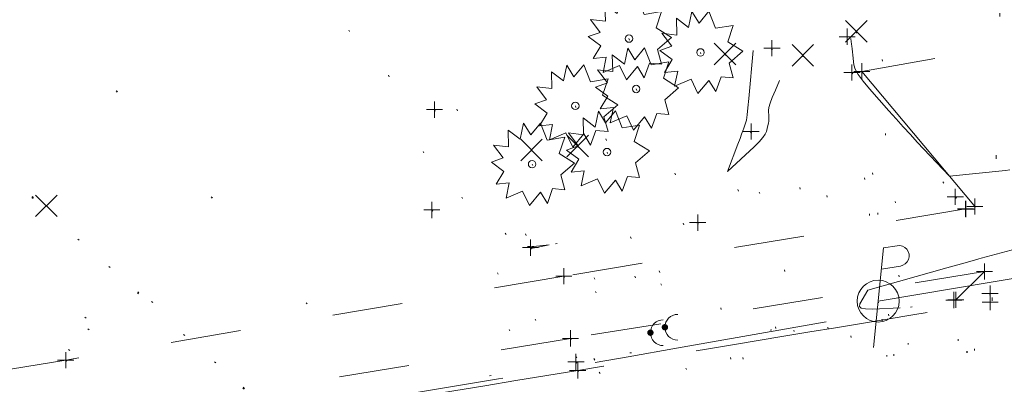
# Model space of a CAD drawing. Extents: x 413123 to 1465301, y 377724 to 504150.
# Tile 44 of 656: x 1462178 to 1462239, y 433731 to 433754. Entities that reach past the tile are written whole.
import ezdxf

# ---------------------------------------------------------------- set-up
doc = ezdxf.new("R2010")
doc.units = 0
doc.header["$MEASUREMENT"] = 0
for name, pattern in [('DGN Style 1', [8.732639, 0.01453, -8.718109]), ('DGN Style 3', [20.342255, 14.530182, -5.812073]), ('DGN Style 5', [10.171127, 4.359055, -5.812073]), ('ohcombex', [0])]:
    doc.linetypes.add(name, pattern=pattern)
for name, color, linetype, lineweight in [('DT_X_Contour_Minor', 136, 'DGN Style 3', 0), ('DT_X_Terrain_Ground_Line', 92, 'DGN Style 3', 13), ('PV_X_Curb', 120, 'DGN Style 1', 0), ('PV_X_EOP', 7, 'DGN Style 3', 0), ('PV_X_Walk', 120, 'DGN Style 5', 0), ('SV_X_Random_Point (Construction)', 7, 'Continuous', 0), ('UT_X_Electric_Cells', 1, 'Continuous', 0), ('UT_X_Misc_Cells', 7, 'Continuous', 0), ('UT_X_Overhead_Combined', 30, 'ohcombex', 0), ('VG_X_Cells', 3, 'Continuous', 0), ('VG_X_Flower_Bed', 3, 'DGN Style 1', 0)]:
    doc.layers.add(name, color=color, linetype=linetype, lineweight=lineweight)
doc.layers.add('SV_Observation (Construction)', color=97, linetype='DGN Style 1', lineweight=0, transparency=0.9)
doc.layers.add('SV_X_Shot_Marker (Construction)', color=40, linetype='Continuous', lineweight=0, transparency=0.5)

# ---------------------------------------------------------------- blocks, each defined once
blk = doc.blocks.new('SVPT_1542')
at = {"layer": 'SV_X_Shot_Marker (Construction)', "transparency": 33554495}
for p, q in [((-0.025, 0), (0.025, 0)), ((0, 0.025), (0, -0.025))]:
    blk.add_line(p, q, dxfattribs=at)
blk.add_point((0, 0), dxfattribs=at)
blk = doc.blocks.new('SVPT_1543')
at = {"layer": 'SV_X_Shot_Marker (Construction)', "transparency": 33554495}
for p, q in [((-0.025, 0), (0.025, 0)), ((0, 0.025), (0, -0.025))]:
    blk.add_line(p, q, dxfattribs=at)
blk.add_point((0, 0), dxfattribs=at)
blk = doc.blocks.new('SVPT_1544')
at = {"layer": 'SV_X_Shot_Marker (Construction)', "transparency": 33554495}
for p, q in [((-0.025, 0), (0.025, 0)), ((0, 0.025), (0, -0.025))]:
    blk.add_line(p, q, dxfattribs=at)
blk.add_point((0, 0), dxfattribs=at)
blk = doc.blocks.new('X_311')
at = {"layer": 'SV_X_Random_Point (Construction)', "color": 7, "linetype": 'Continuous', "lineweight": 0, "transparency": 33554559}
for p, q in [((-0.0333, -0.0334), (0.0333, 0.0334)), ((-0.0333, 0.0334), (0.0333, -0.0334))]:
    blk.add_line(p, q, dxfattribs=at)
blk = doc.blocks.new('SVPT_1545')
at = {"layer": 'SV_X_Shot_Marker (Construction)', "transparency": 33554495}
for p, q in [((-0.025, 0), (0.025, 0)), ((0, 0.025), (0, -0.025))]:
    blk.add_line(p, q, dxfattribs=at)
blk.add_point((0, 0), dxfattribs=at)
blk = doc.blocks.new('SVPT_1546')
at = {"layer": 'SV_X_Shot_Marker (Construction)', "transparency": 33554495}
for p, q in [((-0.025, 0), (0.025, 0)), ((0, 0.025), (0, -0.025))]:
    blk.add_line(p, q, dxfattribs=at)
blk.add_point((0, 0), dxfattribs=at)
blk = doc.blocks.new('SVPT_1547')
at = {"layer": 'SV_X_Shot_Marker (Construction)', "transparency": 33554495}
for p, q in [((-0.025, 0), (0.025, 0)), ((0, 0.025), (0, -0.025))]:
    blk.add_line(p, q, dxfattribs=at)
blk.add_point((0, 0), dxfattribs=at)
blk = doc.blocks.new('SVPT_1548')
at = {"layer": 'SV_X_Shot_Marker (Construction)', "transparency": 33554495}
for p, q in [((-0.025, 0), (0.025, 0)), ((0, 0.025), (0, -0.025))]:
    blk.add_line(p, q, dxfattribs=at)
blk.add_point((0, 0), dxfattribs=at)
blk = doc.blocks.new('SVPT_1549')
at = {"layer": 'SV_X_Shot_Marker (Construction)', "transparency": 33554495}
for p, q in [((-0.025, 0), (0.025, 0)), ((0, 0.025), (0, -0.025))]:
    blk.add_line(p, q, dxfattribs=at)
blk.add_point((0, 0), dxfattribs=at)
blk = doc.blocks.new('SVPT_1550')
at = {"layer": 'SV_X_Shot_Marker (Construction)', "transparency": 33554495}
for p, q in [((-0.025, 0), (0.025, 0)), ((0, 0.025), (0, -0.025))]:
    blk.add_line(p, q, dxfattribs=at)
blk.add_point((0, 0), dxfattribs=at)
blk = doc.blocks.new('SVPT_1551')
at = {"layer": 'SV_X_Shot_Marker (Construction)', "transparency": 33554495}
for p, q in [((-0.025, 0), (0.025, 0)), ((0, 0.025), (0, -0.025))]:
    blk.add_line(p, q, dxfattribs=at)
blk.add_point((0, 0), dxfattribs=at)
blk = doc.blocks.new('SVPT_1552')
at = {"layer": 'SV_X_Shot_Marker (Construction)', "transparency": 33554495}
for p, q in [((-0.025, 0), (0.025, 0)), ((0, 0.025), (0, -0.025))]:
    blk.add_line(p, q, dxfattribs=at)
blk.add_point((0, 0), dxfattribs=at)
blk = doc.blocks.new('SVPT_1553')
at = {"layer": 'SV_X_Shot_Marker (Construction)', "transparency": 33554495}
for p, q in [((-0.025, 0), (0.025, 0)), ((0, 0.025), (0, -0.025))]:
    blk.add_line(p, q, dxfattribs=at)
blk.add_point((0, 0), dxfattribs=at)
blk = doc.blocks.new('PP_37')
at = {"layer": 'UT_X_Electric_Cells', "color": 1, "linetype": 'Continuous', "lineweight": 0}
for p, q in [((0.0428, 0.16), (-0.0375, -0.14)), ((0.0428, 0.16), (0.0853, 0.16)), ((0.0258, 0.0962), (0.0853, 0.0962))]:
    blk.add_line(p, q, dxfattribs=at)
blk.add_circle((0, 0), 0.065, dxfattribs=at)
at = {"layer": 'UT_X_Electric_Cells', "color": 1, "linetype": 'Continuous', "lineweight": 0, "extrusion": (0, 0, -1)}
blk.add_arc((-0.086, 0.1281), 0.0319, 88.8767, 271.1233, dxfattribs=at)
blk = doc.blocks.new('SVPT_1554')
at = {"layer": 'SV_X_Shot_Marker (Construction)', "transparency": 33554495}
for p, q in [((-0.025, 0), (0.025, 0)), ((0, 0.025), (0, -0.025))]:
    blk.add_line(p, q, dxfattribs=at)
blk.add_point((0, 0), dxfattribs=at)
blk = doc.blocks.new('SVPT_1555')
at = {"layer": 'SV_X_Shot_Marker (Construction)', "transparency": 33554495}
for p, q in [((-0.025, 0), (0.025, 0)), ((0, 0.025), (0, -0.025))]:
    blk.add_line(p, q, dxfattribs=at)
blk.add_point((0, 0), dxfattribs=at)
blk = doc.blocks.new('SHRUB_77')
at = {"layer": 'VG_X_Cells', "color": 3, "linetype": 'Continuous', "lineweight": 0, "flags": 128}
blk.add_lwpolyline([(-0.0042, 0.0905), (0.026, 0.1273), (0.0468, 0.0746), (0.1013, 0.0836), (0.0844, 0.033), (0.1317, 0.0033), (0.0888, -0.0335), (0.1013, -0.0792), (0.0637, -0.0757), (0.0474, -0.1214), (0.026, -0.0868), (-0.0079, -0.1277), (-0.0293, -0.0833), (-0.0803, -0.1048), (-0.0707, -0.0577), (-0.1113, -0.0619), (-0.0877, -0.0224), (-0.1261, 0.006), (-0.0892, 0.0192), (-0.1195, 0.0593), (-0.0729, 0.0538), (-0.0744, 0.1057), (-0.0367, 0.0773), (-0.0264, 0.1266), (-0.0042, 0.0905)], dxfattribs=at)
at = {"layer": 'VG_X_Cells', "color": 3, "linetype": 'Continuous', "lineweight": 0}
blk.add_circle((0, 0), 0.0115, dxfattribs=at)
blk = doc.blocks.new('SHRUB_78')
at = {"layer": 'VG_X_Cells', "color": 3, "linetype": 'Continuous', "lineweight": 0, "flags": 128}
blk.add_lwpolyline([(-0.0042, 0.0905), (0.026, 0.1273), (0.0467, 0.0746), (0.1013, 0.0836), (0.0844, 0.033), (0.1317, 0.0033), (0.0888, -0.0335), (0.1013, -0.0792), (0.0637, -0.0757), (0.0474, -0.1214), (0.026, -0.0868), (-0.0079, -0.1277), (-0.0293, -0.0833), (-0.0803, -0.1048), (-0.0707, -0.0577), (-0.1113, -0.0619), (-0.0877, -0.0224), (-0.1261, 0.006), (-0.0892, 0.0192), (-0.1195, 0.0593), (-0.0729, 0.0538), (-0.0744, 0.1058), (-0.0367, 0.0773), (-0.0264, 0.1266), (-0.0042, 0.0905)], dxfattribs=at)
at = {"layer": 'VG_X_Cells', "color": 3, "linetype": 'Continuous', "lineweight": 0}
blk.add_circle((0, 0), 0.0115, dxfattribs=at)
blk = doc.blocks.new('SHRUB_79')
at = {"layer": 'VG_X_Cells', "color": 3, "linetype": 'Continuous', "lineweight": 0, "flags": 128}
blk.add_lwpolyline([(-0.0042, 0.0905), (0.026, 0.1272), (0.0468, 0.0746), (0.1013, 0.0836), (0.0844, 0.033), (0.1317, 0.0032), (0.0888, -0.0335), (0.1013, -0.0792), (0.0637, -0.0757), (0.0474, -0.1214), (0.026, -0.0868), (-0.0079, -0.1277), (-0.0293, -0.0833), (-0.0803, -0.1048), (-0.0707, -0.0577), (-0.1113, -0.0619), (-0.0877, -0.0224), (-0.1261, 0.006), (-0.0892, 0.0192), (-0.1195, 0.0593), (-0.0729, 0.0538), (-0.0744, 0.1057), (-0.0367, 0.0773), (-0.0264, 0.1266), (-0.0042, 0.0905)], dxfattribs=at)
at = {"layer": 'VG_X_Cells', "color": 3, "linetype": 'Continuous', "lineweight": 0}
blk.add_circle((0, 0), 0.0115, dxfattribs=at)
blk = doc.blocks.new('SHRUB_80')
at = {"layer": 'VG_X_Cells', "color": 3, "linetype": 'Continuous', "lineweight": 0, "flags": 128}
blk.add_lwpolyline([(-0.0042, 0.0905), (0.026, 0.1272), (0.0468, 0.0746), (0.1013, 0.0836), (0.0844, 0.033), (0.1317, 0.0032), (0.0888, -0.0335), (0.1013, -0.0792), (0.0637, -0.0758), (0.0474, -0.1214), (0.026, -0.0868), (-0.0079, -0.1277), (-0.0293, -0.0833), (-0.0803, -0.1048), (-0.0707, -0.0578), (-0.1113, -0.0619), (-0.0877, -0.0224), (-0.1261, 0.006), (-0.0892, 0.0192), (-0.1195, 0.0593), (-0.0729, 0.0538), (-0.0744, 0.1057), (-0.0367, 0.0773), (-0.0264, 0.1266), (-0.0042, 0.0905)], dxfattribs=at)
at = {"layer": 'VG_X_Cells', "color": 3, "linetype": 'Continuous', "lineweight": 0}
blk.add_circle((0, 0), 0.0115, dxfattribs=at)
blk = doc.blocks.new('SHRUB_81')
at = {"layer": 'VG_X_Cells', "color": 3, "linetype": 'Continuous', "lineweight": 0, "flags": 128}
blk.add_lwpolyline([(-0.0042, 0.0905), (0.026, 0.1273), (0.0468, 0.0746), (0.1013, 0.0836), (0.0844, 0.033), (0.1317, 0.0033), (0.0888, -0.0335), (0.1013, -0.0792), (0.0637, -0.0757), (0.0474, -0.1214), (0.026, -0.0868), (-0.0079, -0.1277), (-0.0293, -0.0833), (-0.0803, -0.1048), (-0.0707, -0.0577), (-0.1113, -0.0619), (-0.0877, -0.0224), (-0.1261, 0.006), (-0.0892, 0.0192), (-0.1195, 0.0593), (-0.0729, 0.0538), (-0.0744, 0.1058), (-0.0367, 0.0773), (-0.0264, 0.1266), (-0.0042, 0.0905)], dxfattribs=at)
at = {"layer": 'VG_X_Cells', "color": 3, "linetype": 'Continuous', "lineweight": 0}
blk.add_circle((0, 0), 0.0115, dxfattribs=at)
blk = doc.blocks.new('SHRUB_82')
at = {"layer": 'VG_X_Cells', "color": 3, "linetype": 'Continuous', "lineweight": 0, "flags": 128}
blk.add_lwpolyline([(-0.0042, 0.0905), (0.026, 0.1273), (0.0468, 0.0746), (0.1013, 0.0836), (0.0844, 0.033), (0.1317, 0.0033), (0.0888, -0.0335), (0.1013, -0.0792), (0.0637, -0.0757), (0.0474, -0.1214), (0.026, -0.0868), (-0.0079, -0.1277), (-0.0293, -0.0833), (-0.0803, -0.1048), (-0.0707, -0.0577), (-0.1113, -0.0619), (-0.0877, -0.0224), (-0.1261, 0.006), (-0.0892, 0.0192), (-0.1195, 0.0593), (-0.0729, 0.0538), (-0.0744, 0.1057), (-0.0367, 0.0773), (-0.0264, 0.1266), (-0.0042, 0.0905)], dxfattribs=at)
at = {"layer": 'VG_X_Cells', "color": 3, "linetype": 'Continuous', "lineweight": 0}
blk.add_circle((0, 0), 0.0115, dxfattribs=at)
blk = doc.blocks.new('X_312')
at = {"layer": 'SV_X_Random_Point (Construction)', "color": 7, "linetype": 'Continuous', "lineweight": 0, "transparency": 33554559}
for p, q in [((-0.0333, -0.0334), (0.0333, 0.0334)), ((-0.0333, 0.0334), (0.0333, -0.0334))]:
    blk.add_line(p, q, dxfattribs=at)
blk = doc.blocks.new('X_313')
at = {"layer": 'SV_X_Random_Point (Construction)', "color": 7, "linetype": 'Continuous', "lineweight": 0, "transparency": 33554559}
for p, q in [((-0.0333, -0.0334), (0.0333, 0.0334)), ((-0.0333, 0.0334), (0.0333, -0.0334))]:
    blk.add_line(p, q, dxfattribs=at)
blk = doc.blocks.new('X_314')
at = {"layer": 'SV_X_Random_Point (Construction)', "color": 7, "linetype": 'Continuous', "lineweight": 0, "transparency": 33554559}
for p, q in [((-0.0333, -0.0334), (0.0333, 0.0334)), ((-0.0333, 0.0334), (0.0333, -0.0334))]:
    blk.add_line(p, q, dxfattribs=at)
blk = doc.blocks.new('SVPT_1556')
at = {"layer": 'SV_X_Shot_Marker (Construction)', "transparency": 33554495}
for p, q in [((-0.025, 0), (0.025, 0)), ((0, 0.025), (0, -0.025))]:
    blk.add_line(p, q, dxfattribs=at)
blk.add_point((0, 0), dxfattribs=at)
blk = doc.blocks.new('SVPT_1557')
at = {"layer": 'SV_X_Shot_Marker (Construction)', "transparency": 33554495}
for p, q in [((-0.025, 0), (0.025, 0)), ((0, 0.025), (0, -0.025))]:
    blk.add_line(p, q, dxfattribs=at)
blk.add_point((0, 0), dxfattribs=at)
blk = doc.blocks.new('SVPT_1558')
at = {"layer": 'SV_X_Shot_Marker (Construction)', "transparency": 33554495}
for p, q in [((-0.025, 0), (0.025, 0)), ((0, 0.025), (0, -0.025))]:
    blk.add_line(p, q, dxfattribs=at)
blk.add_point((0, 0), dxfattribs=at)
blk = doc.blocks.new('SVPT_1559')
at = {"layer": 'SV_X_Shot_Marker (Construction)', "transparency": 33554495}
for p, q in [((-0.025, 0), (0.025, 0)), ((0, 0.025), (0, -0.025))]:
    blk.add_line(p, q, dxfattribs=at)
blk.add_point((0, 0), dxfattribs=at)
blk = doc.blocks.new('SVPT_1560')
at = {"layer": 'SV_X_Shot_Marker (Construction)', "transparency": 33554495}
for p, q in [((-0.025, 0), (0.025, 0)), ((0, 0.025), (0, -0.025))]:
    blk.add_line(p, q, dxfattribs=at)
blk.add_point((0, 0), dxfattribs=at)
blk = doc.blocks.new('DM_24')
at = {"layer": 'UT_X_Misc_Cells', "linetype": 'Continuous', "lineweight": 0}
h = blk.add_hatch(color=52, dxfattribs=at)
edge = h.paths.add_edge_path()
edge.add_arc((0, 0), 0.01, 0, 360)
at = {"layer": 'UT_X_Misc_Cells', "color": 52, "linetype": 'Continuous', "lineweight": 0}
blk.add_arc((0.04, 0), 0.04, 90, 270, dxfattribs=at)
blk = doc.blocks.new('DM_25')
at = {"layer": 'UT_X_Misc_Cells', "linetype": 'Continuous', "lineweight": 0}
h = blk.add_hatch(color=52, dxfattribs=at)
edge = h.paths.add_edge_path()
edge.add_arc((0, 0), 0.01, 0, 360)
at = {"layer": 'UT_X_Misc_Cells', "color": 52, "linetype": 'Continuous', "lineweight": 0}
blk.add_arc((0.04, 0), 0.04, 90, 270, dxfattribs=at)
blk = doc.blocks.new('X_315')
at = {"layer": 'SV_X_Random_Point (Construction)', "color": 7, "linetype": 'Continuous', "lineweight": 0, "transparency": 33554559}
for p, q in [((-0.0333, -0.0334), (0.0333, 0.0334)), ((-0.0333, 0.0334), (0.0333, -0.0334))]:
    blk.add_line(p, q, dxfattribs=at)
blk = doc.blocks.new('SVPT_1561')
at = {"layer": 'SV_X_Shot_Marker (Construction)', "transparency": 33554495}
for p, q in [((-0.025, 0), (0.025, 0)), ((0, 0.025), (0, -0.025))]:
    blk.add_line(p, q, dxfattribs=at)
blk.add_point((0, 0), dxfattribs=at)
blk = doc.blocks.new('SVPT_1562')
at = {"layer": 'SV_X_Shot_Marker (Construction)', "transparency": 33554495}
for p, q in [((-0.025, 0), (0.025, 0)), ((0, 0.025), (0, -0.025))]:
    blk.add_line(p, q, dxfattribs=at)
blk.add_point((0, 0), dxfattribs=at)
blk = doc.blocks.new('SVPT_1563')
at = {"layer": 'SV_X_Shot_Marker (Construction)', "transparency": 33554495}
for p, q in [((-0.025, 0), (0.025, 0)), ((0, 0.025), (0, -0.025))]:
    blk.add_line(p, q, dxfattribs=at)
blk.add_point((0, 0), dxfattribs=at)
blk = doc.blocks.new('SVPT_1564')
at = {"layer": 'SV_X_Shot_Marker (Construction)', "transparency": 33554495}
for p, q in [((-0.025, 0), (0.025, 0)), ((0, 0.025), (0, -0.025))]:
    blk.add_line(p, q, dxfattribs=at)
blk.add_point((0, 0), dxfattribs=at)
blk = doc.blocks.new('X_316')
at = {"layer": 'SV_X_Random_Point (Construction)', "color": 7, "linetype": 'Continuous', "lineweight": 0, "transparency": 33554559}
for p, q in [((-0.0333, -0.0334), (0.0333, 0.0334)), ((-0.0333, 0.0334), (0.0333, -0.0334))]:
    blk.add_line(p, q, dxfattribs=at)
blk = doc.blocks.new('SVPT_1566')
at = {"layer": 'SV_X_Shot_Marker (Construction)', "transparency": 33554495}
for p, q in [((0, 0.025), (0, -0.025)), ((-0.025, 0), (0.025, 0))]:
    blk.add_line(p, q, dxfattribs=at)
blk.add_point((0, 0), dxfattribs=at)
blk = doc.blocks.new('*U5554', base_point=(1463158.719, 433438.251, 579.585))
at = {"layer": 'DT_X_Contour_Minor', "elevation": 572, "flags": 128}
for points in [[(1462223.377, 433752.057), (1462223.109, 433749.076), (1462223.054, 433748.502), (1462223.002, 433748.058), (1462222.953, 433747.742), (1462222.909, 433747.556), (1462222.795, 433747.231), (1462222.74, 433747.079), (1462222.662, 433746.866), (1462222.56, 433746.591), (1462222.434, 433746.256), (1462221.794, 433744.547), (1462223.432, 433746.09), (1462223.744, 433746.397), (1462223.976, 433746.656), (1462224.129, 433746.867), (1462224.202, 433747.03), (1462224.292, 433747.401), (1462224.321, 433747.541), (1462224.34, 433747.68), (1462224.349, 433747.819), (1462224.348, 433747.958), (1462224.332, 433748.328), (1462224.354, 433748.511), (1462224.432, 433748.784), (1462224.565, 433749.147), (1462224.753, 433749.599), (1462225.331, 433750.923), (1462225.532, 433751.369), (1462225.704, 433751.711), (1462225.845, 433751.95), (1462225.957, 433752.087), (1462226.215, 433752.314), (1462226.356, 433752.399), (1462226.586, 433752.483), (1462226.904, 433752.566), (1462227.311, 433752.648), (1462228.515, 433752.867), (1462228.912, 433752.923), (1462229.199, 433752.928), (1462229.376, 433752.881), (1462229.443, 433752.782), (1462229.475, 433752.451), (1462229.49, 433752.314), (1462229.508, 433752.152), (1462229.53, 433751.965), (1462229.556, 433751.754), (1462229.63, 433751.157), (1462229.711, 433750.897), (1462229.898, 433750.564), (1462230.191, 433750.16), (1462230.59, 433749.683), (1462231.795, 433748.316), (1462232.244, 433747.811), (1462232.687, 433747.32), (1462233.125, 433746.844), (1462233.557, 433746.383), (1462235.561, 433744.263), (1462239.031, 433744.623), (1462239.981, 433744.719), (1462241.345, 433744.854), (1462243.121, 433745.027), (1462245.311, 433745.239), (1462251.701, 433745.856), (1462253.799, 433746.062), (1462255.301, 433746.217), (1462256.208, 433746.321), (1462256.518, 433746.375), (1462256.551, 433746.449), (1462256.68, 433746.495), (1462257.044, 433746.575), (1462257.642, 433746.69), (1462258.474, 433746.841), (1462261.005, 433747.288), (1462261.871, 433747.441), (1462262.573, 433747.566), (1462263.11, 433747.661), (1462263.482, 433747.727), (1462264.253, 433747.865), (1462264.826, 433747.963), (1462265.963, 433748.156), (1462267.666, 433748.442), (1462269.934, 433748.822), (1462280.564, 433750.602), (1462281.84, 433750.816), (1462281.841, 433750.816), (1462281.702, 433751.992), (1462281.675, 433752.221), (1462281.656, 433752.403), (1462281.644, 433752.538), (1462281.64, 433752.627), (1462281.637, 433752.801), (1462281.635, 433752.869), (1462281.631, 433752.939), (1462281.625, 433753.014), (1462281.617, 433753.092), (1462281.594, 433753.306), (1462281.586, 433753.381), (1462281.579, 433753.447), (1462281.574, 433753.504), (1462281.57, 433753.552), (1462281.56, 433753.666), (1462281.558, 433753.712), (1462281.558, 433753.762), (1462281.56, 433753.817), (1462281.564, 433753.877), (1462281.578, 433754.043), (1462281.584, 433754.105), (1462281.589, 433754.166), (1462281.595, 433754.226), (1462281.601, 433754.285), (1462281.617, 433754.441), (1462281.624, 433754.497), (1462281.632, 433754.549), (1462281.642, 433754.598), (1462281.653, 433754.642), (1462281.685, 433754.755), (1462281.698, 433754.801), (1462281.713, 433754.855), (1462281.731, 433754.915), (1462281.75, 433754.983), (1462281.806, 433755.174), (1462281.825, 433755.239), (1462281.843, 433755.293), (1462281.858, 433755.334), (1462281.871, 433755.364), (1462281.917, 433755.458), (1462281.968, 433755.562), (1462282.109, 433755.848), (1462282.145, 433755.92), (1462282.172, 433755.973), (1462282.191, 433756.009), (1462282.202, 433756.027), (1462282.22, 433756.051), (1462282.233, 433756.068), (1462282.258, 433756.103), (1462282.296, 433756.155), (1462282.611, 433756.587), (1462282.587, 433755.901), (1462282.585, 433755.756), (1462282.589, 433755.616), (1462282.598, 433755.481), (1462282.614, 433755.35), (1462282.662, 433755.008), (1462282.682, 433754.883), (1462282.705, 433754.766), (1462282.731, 433754.655), (1462282.76, 433754.552), (1462282.843, 433754.286), (1462282.875, 433754.19), (1462282.908, 433754.1), (1462282.942, 433754.015), (1462282.978, 433753.937), (1462283.076, 433753.738), (1462283.113, 433753.665), (1462283.15, 433753.597), (1462283.188, 433753.535), (1462283.226, 433753.477), (1462283.328, 433753.329), (1462283.371, 433753.269), (1462283.422, 433753.197), (1462283.481, 433753.115), (1462283.548, 433753.022), (1462283.74, 433752.759), (1462284.106, 433752.679), (1462285.059, 433752.637), (1462286.601, 433752.634), (1462288.731, 433752.668), (1462295.195, 433752.809), (1462297.227, 433752.84), (1462298.478, 433752.826), (1462298.947, 433752.768), (1462298.634, 433752.665), (1462295.347, 433752.08), (1462288.98, 433750.486), (1462287.717, 433750.169), (1462286.655, 433749.902), (1462285.795, 433749.684), (1462285.137, 433749.515), (1462283.651, 433749.13), (1462283.156, 433749.002), (1462282.787, 433748.907), (1462282.545, 433748.844), (1462282.428, 433748.814), (1462282.173, 433748.75), (1462280.829, 433748.522), (1462269.633, 433746.622), (1462267.144, 433746.198), (1462265.05, 433745.839), (1462263.351, 433745.543), (1462262.048, 433745.312), (1462259.1, 433744.781), (1462257.924, 433744.552), (1462256.609, 433744.261), (1462255.154, 433743.91), (1462253.559, 433743.497), (1462249.12, 433742.315), (1462247.51, 433741.886), (1462246.009, 433741.484), (1462244.617, 433741.11), (1462243.335, 433740.762), (1462237.516, 433739.182), (1462237.368, 433739.14), (1462236.963, 433739.026), (1462236.301, 433738.838), (1462235.382, 433738.578), (1462230.495, 433737.192), (1462229.999, 433736.348), (1462229.968, 433736.193), (1462230.085, 433736.088), (1462230.352, 433736.035), (1462230.768, 433736.032), (1462233.056, 433736.138), (1462218.623, 433733.598), (1462215.613, 433733.072), (1462212.771, 433732.581), (1462210.096, 433732.126), (1462207.588, 433731.707), (1462201.121, 433730.638), (1462198.727, 433730.241), (1462196.395, 433729.855), (1462194.125, 433729.478), (1462191.916, 433729.11), (1462186.108, 433728.143), (1462184.009, 433727.793), (1462182.065, 433727.469), (1462180.279, 433727.169), (1462178.649, 433726.894), (1462174.51, 433726.196), (1462172.82, 433725.91), (1462170.853, 433725.577), (1462168.609, 433725.197), (1462166.089, 433724.769), (1462159, 433723.566), (1462156.673, 433723.171), (1462155.009, 433722.889), (1462154.008, 433722.72), (1462153.67, 433722.664), (1462153.652, 433722.664), (1462153.645, 433722.664), (1462153.634, 433722.661), (1462153.622, 433722.657), (1462153.607, 433722.652), (1462153.53, 433722.622)], [(1462210.732, 433740.013), (1462209.93, 433739.928), (1462209.779, 433739.913), (1462209.67, 433739.902), (1462209.604, 433739.897), (1462209.579, 433739.896), (1462209.569, 433739.902), (1462209.563, 433739.904), (1462209.55, 433739.905), (1462209.532, 433739.906), (1462209.508, 433739.906), (1462209.383, 433739.906), (1462209.552, 433739.821), (1462209.604, 433739.809), (1462209.689, 433739.811), (1462209.806, 433739.825), (1462209.956, 433739.853), (1462210.732, 433740.013)]]:
    blk.add_lwpolyline(points, dxfattribs=at)

msp = doc.modelspace()

# ---------------------------------------------------------------- linework, layer by layer
at = {"layer": 'PV_X_Curb'}
msp.add_polyline3d([(1462229.201, 433752.907, 572.177), (1462229.503, 433750.686, 572.156), (1462235.914, 433742.98, 572.448), (1462236.569, 433742.239, 572.105)], dxfattribs=at)
msp.add_open_spline([(1462555.155, 433789.22, 571.851), (1462546.604, 433787.847, 571.832), (1462538.053, 433786.474, 571.814), (1462529.502, 433785.102, 571.796), (1462523.776, 433784.14, 571.797), (1462518.05, 433783.178, 571.798), (1462512.324, 433782.217, 571.799), (1462503.31, 433780.73, 571.796), (1462494.295, 433779.244, 571.792), (1462485.281, 433777.758, 571.789), (1462481.055, 433777.073, 571.754), (1462476.829, 433776.388, 571.72), (1462472.602, 433775.702, 571.686), (1462471.342, 433775.499, 571.594), (1462470.081, 433775.297, 571.502), (1462468.821, 433775.094, 571.41), (1462458.917, 433773.434, 571.385), (1462449.014, 433771.775, 571.361), (1462439.111, 433770.116, 571.336), (1462432.288, 433769.034, 571.455), (1462425.465, 433767.953, 571.575), (1462418.643, 433766.871, 571.694), (1462418.18, 433766.824, 571.593), (1462417.717, 433766.778, 571.492), (1462417.255, 433766.731, 571.391), (1462406.025, 433764.856, 571.396), (1462394.795, 433762.981, 571.401), (1462383.566, 433761.106, 571.406), (1462382.976, 433761.01, 571.525), (1462382.386, 433760.913, 571.643), (1462381.796, 433760.817, 571.761), (1462373.453, 433759.443, 571.787), (1462365.111, 433758.068, 571.813), (1462356.768, 433756.694, 571.839), (1462346.39, 433754.951, 571.867), (1462336.011, 433753.208, 571.896), (1462325.633, 433751.464, 571.924), (1462317.745, 433750.143, 571.946), (1462309.857, 433748.821, 571.968), (1462301.969, 433747.5, 571.99), (1462296.879, 433746.666, 571.996), (1462291.79, 433745.833, 572.002), (1462286.701, 433745, 572.009), (1462286.298, 433744.917, 571.943), (1462285.896, 433744.835, 571.878), (1462285.494, 433744.753, 571.813), (1462276.246, 433743.21, 571.829), (1462266.997, 433741.668, 571.844), (1462257.749, 433740.125, 571.859), (1462251.189, 433739.08, 571.853), (1462244.628, 433738.035, 571.847), (1462238.067, 433736.99, 571.841), (1462237.318, 433736.857, 571.885), (1462236.57, 433736.723, 571.93), (1462235.821, 433736.589, 571.975), (1462228.009, 433735.315, 572.046), (1462220.197, 433734.04, 572.117), (1462212.386, 433732.766, 572.188), (1462202.154, 433731.094, 572.212), (1462191.922, 433729.423, 572.236), (1462181.691, 433727.751, 572.26), (1462172.375, 433726.19, 572.269), (1462163.06, 433724.63, 572.278), (1462153.745, 433723.069, 572.287), (1462153.326, 433723.016, 572.24), (1462152.908, 433722.963, 572.192), (1462152.49, 433722.91, 572.145), (1462149.307, 433722.507, 571.785), (1462142.392, 433721.509, 572.215), (1462133.272, 433729.431, 572.043), (1462131.041, 433736.121, 572.072), (1462130.627, 433739.501, 572.064)], degree=3, knots=[0, 0, 0, 0, 0.043478, 0.043478, 0.043478, 0.086957, 0.086957, 0.086957, 0.130435, 0.130435, 0.130435, 0.173913, 0.173913, 0.173913, 0.217391, 0.217391, 0.217391, 0.26087, 0.26087, 0.26087, 0.304348, 0.304348, 0.304348, 0.347826, 0.347826, 0.347826, 0.391304, 0.391304, 0.391304, 0.434783, 0.434783, 0.434783, 0.478261, 0.478261, 0.478261, 0.521739, 0.521739, 0.521739, 0.565217, 0.565217, 0.565217, 0.608696, 0.608696, 0.608696, 0.652174, 0.652174, 0.652174, 0.695652, 0.695652, 0.695652, 0.73913, 0.73913, 0.73913, 0.782609, 0.782609, 0.782609, 0.826087, 0.826087, 0.826087, 0.869565, 0.869565, 0.869565, 0.913043, 0.913043, 0.913043, 0.956522, 0.956522, 0.956522, 0.968717, 0.986826, 1, 1, 1, 1], dxfattribs=at)
at = {"layer": 'PV_X_EOP'}
msp.add_polyline3d([(1462255.506, 433758.656, 571.588), (1462255.775, 433756.558, 571.585), (1462254.671, 433755.096, 571.548), (1462230.11, 433750.761, 571.639), (1462237.175, 433742.339, 571.992)], dxfattribs=at)
msp.add_open_spline([(1462555.308, 433788.761, 571.446), (1462546.717, 433787.337, 571.428), (1462538.126, 433785.914, 571.41), (1462529.536, 433784.491, 571.392), (1462523.839, 433783.548, 571.39), (1462518.143, 433782.605, 571.387), (1462512.447, 433781.662, 571.385), (1462503.443, 433780.187, 571.385), (1462494.439, 433778.711, 571.385), (1462485.435, 433777.236, 571.385), (1462481.21, 433776.54, 571.388), (1462476.985, 433775.845, 571.39), (1462472.761, 433775.149, 571.392), (1462471.519, 433774.887, 571.375), (1462470.277, 433774.624, 571.358), (1462469.035, 433774.361, 571.341), (1462459.141, 433772.751, 571.323), (1462449.246, 433771.141, 571.304), (1462439.352, 433769.531, 571.286), (1462432.518, 433768.458, 571.268), (1462425.685, 433767.385, 571.251), (1462418.852, 433766.312, 571.233), (1462418.32, 433766.272, 571.223), (1462417.788, 433766.232, 571.212), (1462417.256, 433766.191, 571.201), (1462406.044, 433764.314, 571.258), (1462394.832, 433762.436, 571.315), (1462383.62, 433760.559, 571.371), (1462383.037, 433760.468, 571.371), (1462382.455, 433760.378, 571.371), (1462381.872, 433760.288, 571.371), (1462373.529, 433758.909, 571.404), (1462365.186, 433757.531, 571.436), (1462356.843, 433756.152, 571.468), (1462346.432, 433754.406, 571.49), (1462336.022, 433752.66, 571.512), (1462325.611, 433750.914, 571.534), (1462317.75, 433749.616, 571.562), (1462309.888, 433748.317, 571.59), (1462302.027, 433747.019, 571.618), (1462296.53, 433746.1, 571.625), (1462291.033, 433745.18, 571.631), (1462285.536, 433744.261, 571.637), (1462276.322, 433742.72, 571.656), (1462267.107, 433741.179, 571.674), (1462257.893, 433739.638, 571.692), (1462251.289, 433738.581, 571.703), (1462244.686, 433737.524, 571.714), (1462238.082, 433736.467, 571.724), (1462229.553, 433735.053, 571.747), (1462221.023, 433733.639, 571.769), (1462212.494, 433732.225, 571.792), (1462202.26, 433730.551, 571.805), (1462192.026, 433728.876, 571.818), (1462181.792, 433727.202, 571.831), (1462172.422, 433725.687, 571.886), (1462163.052, 433724.171, 571.94), (1462153.682, 433722.656, 571.995), (1462153.278, 433722.566, 572.009), (1462152.874, 433722.477, 572.023), (1462152.47, 433722.387, 572.038), (1462149.304, 433721.637, 572.024), (1462142.184, 433721.358, 572), (1462132.833, 433729.072, 572.118), (1462130.51, 433736.061, 572.086), (1462130.085, 433739.649, 572.066), (1462133.938, 433740.288, 572.091), (1462137.792, 433740.928, 572.116), (1462141.645, 433741.567, 572.141), (1462147.428, 433747.937, 572.059), (1462153.211, 433754.307, 571.978), (1462158.994, 433760.677, 571.896), (1462165.941, 433768.242, 571.859), (1462172.887, 433775.807, 571.821), (1462179.833, 433783.372, 571.784)], degree=3, knots=[0, 0, 0, 0, 0.041667, 0.041667, 0.041667, 0.083333, 0.083333, 0.083333, 0.125, 0.125, 0.125, 0.166667, 0.166667, 0.166667, 0.208333, 0.208333, 0.208333, 0.25, 0.25, 0.25, 0.291667, 0.291667, 0.291667, 0.333333, 0.333333, 0.333333, 0.375, 0.375, 0.375, 0.416667, 0.416667, 0.416667, 0.458333, 0.458333, 0.458333, 0.5, 0.5, 0.5, 0.541667, 0.541667, 0.541667, 0.583333, 0.583333, 0.583333, 0.625, 0.625, 0.625, 0.666667, 0.666667, 0.666667, 0.708333, 0.708333, 0.708333, 0.75, 0.75, 0.75, 0.791667, 0.791667, 0.791667, 0.833333, 0.833333, 0.833333, 0.844837, 0.862021, 0.875, 0.875, 0.875, 0.916667, 0.916667, 0.916667, 0.958333, 0.958333, 0.958333, 1, 1, 1, 1], dxfattribs=at)
at = {"layer": 'PV_X_Walk'}
for points in [[(1462553.647, 433796.564, 571.698), (1462528.367, 433792.369, 571.7), (1462510.969, 433789.334, 571.766), (1462484.378, 433784.912, 571.972), (1462469.335, 433782.386, 571.793), (1462441.081, 433777.377, 572.125), (1462417.422, 433772.979, 571.661), (1462381.937, 433766.936, 571.699), (1462355.335, 433762.466, 571.815), (1462324.702, 433757.139, 571.902), (1462300.863, 433753.007, 571.984), (1462282.011, 433749.837, 572.038), (1462256.65, 433745.563, 572.039), (1462236.552, 433742.236, 572.109), (1462211.635, 433738.068, 572.174), (1462180.734, 433732.868, 572.192), (1462151.713, 433728.068, 572.318), (1462145.16, 433730.606, 572.325), (1462144.612, 433739.023, 572.192), (1462161.853, 433758.088, 572.071), (1462182.575, 433780.742, 571.84)], [(1462235.953, 433736.613, 571.975), (1462237.722, 433738.358, 571.971), (1462212.047, 433734.216, 572.074), (1462181.443, 433729.102, 572.145), (1462152.36, 433724.104, 572.187), (1462152.458, 433722.906, 572.143)]]:
    msp.add_polyline3d(points, dxfattribs=at)
at = {"layer": 'SV_Observation (Construction)', "transparency": 33554434}
for p in [(1462241.293, 433851.338, 572.044), (1462241.289, 433851.228, 572.041), (1462191.133, 433803.813, 571.48), (1462179.833, 433783.372, 571.784), (1462182.575, 433780.742, 571.84), (1462192.242, 433771.587, 572.138), (1462166.213, 433769.253, 571.761), (1462166.228, 433769.262, 571.774), (1462229.916, 433764.457, 586.405), (1462158.994, 433760.677, 571.896), (1462159.033, 433760.743, 571.975), (1462230.588, 433760.27, 586.361), (1462154.663, 433757.925, 571.895), (1462161.853, 433758.088, 572.071), (1462154.708, 433757.015, 571.937), (1462152.962, 433755.047, 571.802), (1462229.201, 433752.907, 572.177), (1462229.779, 433753.236, 571.707), (1462215.672, 433752.791, 572.335), (1462224.544, 433752.202, 571.882), (1462224.544, 433752.202, 571.882), (1462220.109, 433751.936, 572.389), (1462221.626, 433751.84, 572.177), (1462226.458, 433751.754, 572.067), (1462170.332, 433750.498, 572.302), (1462229.503, 433750.686, 572.156), (1462230.11, 433750.761, 571.639), (1462216.12, 433749.67, 572.447), (1462212.347, 433748.621, 572.506), (1462203.611, 433748.388, 572.237), (1462223.254, 433747.033, 571.966), (1462212.488, 433746.136, 572.629), (1462209.629, 433745.888, 572.477), (1462214.31, 433745.76, 572.718), (1462159.097, 433745.294, 572.357), (1462209.662, 433745.009, 572.517), (1462161.976, 433742.634, 572.284), (1462179.531, 433742.429, 572.36), (1462235.914, 433742.98, 572.448), (1462203.449, 433742.171, 572.181), (1462236.552, 433742.236, 572.109), (1462236.576, 433742.231, 572.102), (1462237.132, 433742.391, 571.989), (1462219.937, 433741.385, 572.043), (1462209.561, 433739.838, 571.995), (1462237.722, 433738.358, 571.971), (1462211.635, 433738.068, 572.174), (1462238.067, 433736.99, 571.841), (1462231.13, 433736.524, 572.047), (1462235.821, 433736.589, 571.975), (1462235.947, 433736.606, 571.975), (1462238.082, 433736.467, 571.724), (1462217.004, 433734.567, 571.927), (1462217.9, 433734.904, 571.939), (1462212.047, 433734.216, 572.074), (1462180.734, 433732.868, 572.192), (1462212.386, 433732.766, 572.188), (1462212.494, 433732.225, 571.792)]:
    msp.add_line(p, (1462236.958, 433690.324, 572.3), dxfattribs=at)
at = {"layer": 'UT_X_Overhead_Combined'}
msp.add_polyline3d([(1462231.13, 433736.524, 572.047), (1462351.17, 433756.708, 571.692), (1462425.836, 433769.386, 571.557), (1462576.155, 433794.048, 571.311)], dxfattribs=at)
at = {"layer": 'VG_X_Flower_Bed'}
msp.add_polyline3d([(1462224.544, 433752.202, 571.882), (1462223.254, 433747.033, 571.966), (1462219.937, 433741.385, 572.043), (1462209.561, 433739.838, 571.995), (1462203.449, 433742.171, 572.181), (1462203.611, 433748.388, 572.237)], dxfattribs=at)

# ---------------------------------------------------------------- block references
at = {"layer": 'DT_X_Terrain_Ground_Line'}
msp.add_blockref('*U5554', (1463158.719, 433438.251, 579.585), dxfattribs=at)
at = {"layer": 'SV_X_Random_Point (Construction)', "color": 7, "linetype": 'Continuous', "lineweight": 0, "transparency": 33554559, "xscale": 20, "yscale": 20, "zscale": 20}
for name, p in [('X_311', (1462229.779, 433753.236, 571.707)), ('X_313', (1462221.626, 433751.84, 572.177)), ('X_314', (1462226.458, 433751.754, 572.067)), ('X_312', (1462212.488, 433746.136, 572.629)), ('X_315', (1462209.629, 433745.888, 572.477)), ('X_316', (1462179.531, 433742.429, 572.36))]:
    msp.add_blockref(name, p, dxfattribs=at)
at = {"layer": 'SV_X_Shot_Marker (Construction)', "transparency": 33554495, "xscale": 20, "yscale": 20, "zscale": 20}
for name, p in [('SVPT_1545', (1462229.201, 433752.907, 572.177)), ('SVPT_1554', (1462224.544, 433752.202, 571.882)), ('SVPT_1555', (1462224.544, 433752.202, 571.882)), ('SVPT_1546', (1462229.503, 433750.686, 572.156)), ('SVPT_1544', (1462230.11, 433750.761, 571.639)), ('SVPT_1560', (1462203.611, 433748.388, 572.237)), ('SVPT_1556', (1462223.254, 433747.033, 571.966)), ('SVPT_1547', (1462235.914, 433742.98, 572.448)), ('SVPT_1559', (1462203.449, 433742.171, 572.181)), ('SVPT_1549', (1462236.552, 433742.236, 572.109)), ('SVPT_1548', (1462236.576, 433742.231, 572.102)), ('SVPT_1550', (1462237.132, 433742.391, 571.989)), ('SVPT_1557', (1462219.937, 433741.385, 572.043)), ('SVPT_1558', (1462209.561, 433739.838, 571.995)), ('SVPT_1553', (1462237.722, 433738.358, 571.971)), ('SVPT_1561', (1462211.635, 433738.068, 572.174)), ('SVPT_1551', (1462235.821, 433736.589, 571.975)), ('SVPT_1552', (1462235.947, 433736.606, 571.975)), ('SVPT_1543', (1462238.067, 433736.99, 571.841)), ('SVPT_1542', (1462238.082, 433736.467, 571.724)), ('SVPT_1562', (1462212.047, 433734.216, 572.074)), ('SVPT_1566', (1462180.734, 433732.868, 572.192)), ('SVPT_1563', (1462212.386, 433732.766, 572.188)), ('SVPT_1564', (1462212.494, 433732.225, 571.792))]:
    msp.add_blockref(name, p, dxfattribs=at)
at = {"layer": 'UT_X_Electric_Cells', "color": 1, "linetype": 'Continuous', "lineweight": 0, "xscale": 20, "yscale": 20, "zscale": 20, "rotation": 9.251083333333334}
msp.add_blockref('PP_37', (1462231.13, 433736.524, 572.047), dxfattribs=at)
at = {"layer": 'UT_X_Misc_Cells', "color": 52, "linetype": 'Continuous', "lineweight": 0, "xscale": 20, "yscale": 20, "zscale": 20}
for name, p in [('DM_24', (1462217.004, 433734.567, 571.927)), ('DM_25', (1462217.9, 433734.904, 571.939))]:
    msp.add_blockref(name, p, dxfattribs=at)
at = {"layer": 'VG_X_Cells', "color": 3, "linetype": 'Continuous', "lineweight": 0, "xscale": 20, "yscale": 20, "zscale": 20}
for name, p in [('SHRUB_78', (1462215.672, 433752.791, 572.335)), ('SHRUB_77', (1462220.109, 433751.936, 572.389)), ('SHRUB_79', (1462216.12, 433749.67, 572.447)), ('SHRUB_80', (1462212.347, 433748.621, 572.506)), ('SHRUB_81', (1462214.31, 433745.76, 572.718)), ('SHRUB_82', (1462209.662, 433745.009, 572.517))]:
    msp.add_blockref(name, p, dxfattribs=at)

doc.saveas('drawing.dxf')
